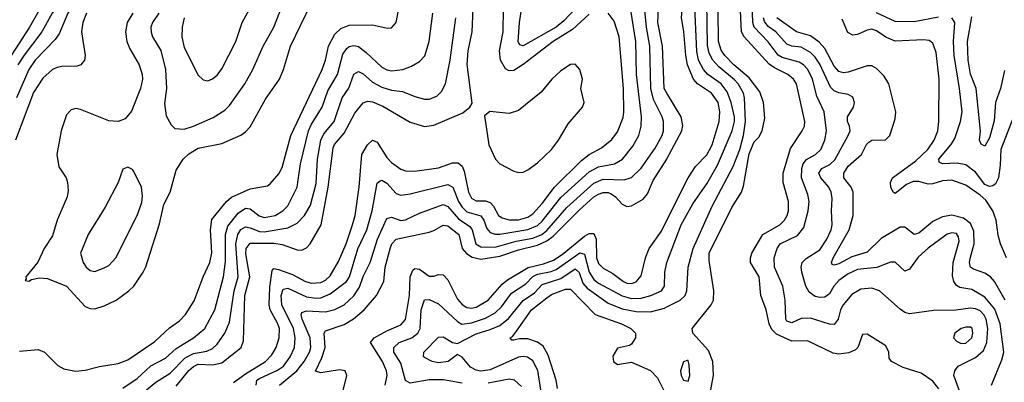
# Model space of a CAD drawing. Header units: inches. Extents: x 884549 to 1028252, y 526810 to 653624.
# Tile 618 of 656: x 967251 to 971433, y 567321 to 568862. Entities that reach past the tile are written whole.
import ezdxf

# ---------------------------------------------------------------- set-up
doc = ezdxf.new("R2010")
doc.units = ezdxf.units.IN
doc.header["$MEASUREMENT"] = 0
doc.layers.add('A9566', color=7, linetype='Continuous')
doc.layers.add('A9576', color=7, linetype='Continuous')

msp = doc.modelspace()

# ---------------------------------------------------------------- linework, layer by layer
at = {"layer": 'A9566', "color": 5}
for points, elevation in [([(968043.9, 570000), (967878.5, 569730), (967766.8, 569510), (967721.8, 569390), (967684.9, 569315.1), (967616.2, 569223.8), (967530, 569147.9), (967488.8, 569091.2), (967432.9, 569027.1), (967372.6, 568970), (967292.7, 568830), (967190, 568670.3)], 2620), ([(968186, 570000), (968130, 569940.1), (968090, 569882.4), (968014, 569750), (967934.8, 569630), (967910, 569568.8), (967850, 569468.1), (967776, 569284), (967710, 569180.4), (967671.3, 569090), (967628.4, 569051.6), (967550, 569011.4), (967510, 568974.7), (967456.5, 568890), (967418.5, 568801.5), (967402, 568778), (967316.7, 568690), (967290, 568651), (967237.7, 568530)], 2660), ([(968097.4, 570000), (968088.9, 569990), (968060.1, 569930), (967910, 569687.3), (967815.7, 569504.3), (967745.3, 569330), (967690, 569241.1), (967640.6, 569150), (967624.5, 569130), (967530, 569064.8), (967459, 568990), (967389.1, 568890), (967346, 568810), (967270, 568712), (967243, 568670)], 2640), ([(967950.1, 568870), (967941.3, 568830), (967940.1, 568790), (967950, 568744.2), (968010, 568626.7), (968030, 568607), (968050, 568602.8), (968070, 568610.3), (968090, 568626.9), (968110, 568653.1), (968169.1, 568770), (968196.5, 568850), (968335.6, 569104.4)], 2760), ([(968355.3, 567310), (968427.7, 567370), (968459.4, 567410), (968482.1, 567450), (968487.8, 567470), (968484.7, 567510), (968450.3, 567590), (968446.8, 567610), (968450, 567617.8), (968470, 567625.3), (968550, 567621.2), (968589.4, 567630.6), (968629.2, 567650.8), (968670.7, 567689.3), (968694.1, 567725.9), (968710, 567770.8), (968739.8, 567830), (968770.3, 567930), (968810, 568017.9), (968830, 568023.8), (968870, 568008.9), (968890, 568012.1), (968950, 568040.1), (969050, 568077.6), (969070, 568068.8), (969115.5, 568015.5), (969163.2, 567983.2), (969173.1, 567970), (969188.5, 567910), (969210, 567896.5), (969270, 567896), (969359.5, 567920.5), (969430, 567934.2), (969468.3, 567950), (969490, 567965.9), (969575.3, 568064.7), (969690, 568168.3), (969730, 568184.6), (969817.8, 568182.2), (969850, 568192.3), (969890, 568231.5), (969950, 568316.3), (969980.4, 568370), (969985.5, 568390), (969985.4, 568430), (969980.1, 568450), (969943.7, 568523.7), (969932.4, 568570), (969926.8, 568750), (969913.9, 568830), (969893.1, 569033.1)], 2540), ([(967842.2, 568890), (967815.6, 568850), (967809, 568830), (967809.2, 568809.2), (967815.9, 568790), (967851.3, 568731.3), (967870.6, 568650), (967874.6, 568570), (967866.6, 568506.6), (967873.2, 568453.2), (967895.2, 568415.2), (967910, 568400.3), (967950, 568397.4), (967990, 568409.6), (968073.7, 568446.3), (968122.7, 568477.3), (968143, 568497), (968207.9, 568590), (968240.9, 568650), (968284.7, 568750), (968330.5, 568830), (968392, 568988)], 2740), ([(969667.8, 568970), (969562.9, 568857.1), (969530.1, 568830), (969390, 568751.3), (969375.8, 568755.8), (969368.8, 568768.8), (969374.6, 568850), (969392.6, 568970)], 2560), ([(967250, 567453.8), (967330, 567460.8), (967356.4, 567450), (967413.5, 567393.5), (967439.3, 567379.3), (967488.7, 567368.7), (967530, 567372.6), (967590, 567388.9), (967670, 567401.4), (967710, 567417.4), (967824.6, 567495.4), (967886.9, 567553.1), (967930, 567582.6), (967956.2, 567610), (967992.5, 567667.5), (968031.1, 567770), (968058.9, 567830), (968068, 567872), (968061.2, 567970), (968067.2, 568012.8), (968130.3, 568089.7), (968151.3, 568108.7), (968230, 568144.2), (968303.5, 568156.5), (968315.6, 568164.4), (968352.1, 568207.9), (968366.3, 568233.7), (968403.4, 568370), (968535.7, 568650), (968549.9, 568690), (968562.3, 568750), (968590, 568801), (968615.4, 568824.6), (968650, 568838.9), (968750, 568840.5), (968813.9, 568826.1), (968830, 568827.2), (968849.7, 568850), (968862.2, 568910)], 2680), ([(967731.3, 568890), (967707.3, 568850), (967701.1, 568810), (967705.7, 568770), (967718.6, 568738.6), (967758.8, 568670), (967771.1, 568630), (967772.7, 568610), (967765, 568570), (967726.6, 568473.4), (967699.7, 568440.3), (967670, 568429), (967630, 568431.8), (967510, 568480.9), (967490, 568485), (967470, 568479.8), (967450, 568457.4), (967428.1, 568390), (967408.9, 568288.9), (967417.4, 568237.4), (967448.5, 568190), (967454.9, 568170), (967456.9, 568136.9), (967452.6, 568110), (967410.2, 568009.8), (967390, 567943.6), (967355.5, 567890), (967327.8, 567832.2), (967277.3, 567770), (967278.8, 567761.2), (967274, 567754), (967290, 567751), (967302, 567758), (967335.3, 567764.7), (967370, 567762.3), (967450, 567730.1), (967530, 567643), (967550, 567634.4), (967570, 567633.8), (967610, 567646), (967661.1, 567670), (967715.3, 567710), (967735.8, 567730), (967776.1, 567790), (967787.7, 567812.3), (967844.9, 567995.1), (967863.5, 568076.5), (967890.5, 568130), (967916.6, 568223.4), (967946.3, 568270), (967970, 568292.3), (968010, 568316.9), (968110, 568336.2), (968190, 568371.6), (968210, 568385), (968230, 568407.1), (968295.1, 568524.9), (968354.9, 568610), (968371.8, 568650), (968401.2, 568750), (968489.5, 568930.5)], 2720), ([(967915.3, 567304.7), (967969, 567371), (967990, 567389.2), (968010, 567398), (968070, 567396.1), (968110, 567404.5), (968192, 567470), (968202.4, 567497.6), (968207.2, 567690), (968228.5, 567770), (968212.3, 567867.7), (968212.8, 567890), (968230, 567912.2), (968330, 567912.2), (968366.6, 567906.6), (968430, 567884.3), (968450, 567883.5), (968470, 567892.8), (968484.8, 567910), (968531, 567990), (968561.8, 568150), (968582.5, 568317.5), (968588.8, 568331.2), (968630, 568379.6), (968674.3, 568465.7), (968710, 568509.1), (968730, 568515.9), (968750, 568513.8), (968794.1, 568494.1), (968910, 568426.5), (968970, 568408.7), (969010, 568414.3), (969133.7, 568466.3), (969163, 568490), (969172.8, 568507.2), (969151.4, 568671.4), (969156.5, 568730), (969172.3, 568810), (969176.8, 568910)], 2620), ([(968256.3, 567310), (968258.4, 567330), (968270, 567338.3), (968346.9, 567373.1), (968371.5, 567390), (968400.5, 567430), (968418.8, 567470), (968421.9, 567510), (968413.8, 567550), (968364, 567650), (968362.3, 567690), (968370, 567717.2), (968390, 567721.7), (968470, 567684.2), (968510, 567678.5), (968530, 567680.5), (968570, 567697.4), (968639, 567750), (968652, 567770), (968688.1, 567888.1), (968725.9, 567970), (968748.2, 568050), (968770, 568167), (968782.3, 568177.7), (968790, 568180.5), (968810, 568168.1), (968850, 568123.1), (968870, 568116.3), (968910, 568122.4), (969070, 568162.5), (969091.3, 568151.3), (969115.4, 568090), (969130, 568065), (969150, 568045.9), (969210, 568028.6), (969222.3, 568010), (969234.8, 567974.8), (969250, 567957.8), (969270, 567950.8), (969290, 567950.7), (969408.8, 567971.2), (969450, 567988.4), (969470, 568005.6), (969550, 568106.6), (969670, 568216.2), (969710, 568236.7), (969777.4, 568250), (969810.8, 568269.2), (969855.1, 568324.9), (969880.6, 568370), (969891, 568410), (969891.8, 568450), (969871.3, 568630), (969867.8, 568770), (969842.7, 568930)], 2560), ([(969670, 568885.8), (969599.4, 568820.6), (969517.3, 568770), (969390, 568671.1), (969350, 568646.2), (969330, 568644.2), (969313.9, 568653.9), (969293.4, 568690), (969289.3, 568730), (969304.4, 568810), (969306.1, 568910)], 2580), ([(970000, 568550.5), (969988.2, 568570), (969980.9, 568750), (969962.1, 568850), (969964.2, 568910)], 2520), ([(967534.7, 568890), (967519.7, 568850), (967514, 568810), (967529.4, 568710.6), (967527.1, 568690), (967511.3, 568670), (967495.6, 568664.4), (967430, 568662.8), (967410, 568659.7), (967390, 568649.9), (967350, 568614), (967310, 568553.2), (967233.9, 568350)], 2680), ([(967690, 567296.5), (967750, 567337.6), (967808.9, 567391.1), (967870, 567424.5), (967915.4, 567464.6), (967989.8, 567510), (968038.1, 567550), (968080.1, 567630), (968116.9, 567770), (968125.8, 567834.2), (968125.1, 567950), (968135.7, 567984.3), (968179.6, 568040.4), (968210, 568060.8), (968230, 568058), (968268.1, 568028.1), (968290, 568021.4), (968336.8, 568030), (968369.2, 568050), (968390, 568071), (968430.4, 568150), (968444.4, 568250), (968477.4, 568390), (968490, 568418.1), (968535.5, 568490), (968560.4, 568559.6), (968601.4, 568630), (968624.2, 568715.8), (968640.2, 568739.8), (968650, 568747.8), (968670, 568752.5), (968690, 568747.7), (968723.1, 568723.1), (968790, 568660.7), (968810, 568648.8), (968830, 568645.1), (968878, 568650), (968915.9, 568664.1), (968950, 568684.4), (968971.5, 568708.5), (968989.8, 568769.8), (969005.5, 568890)], 2660), ([(967790, 567290), (967830, 567322.6), (967890, 567359.9), (967954.1, 567425.9), (967990, 567443.2), (968045.7, 567454.3), (968070, 567465), (968090, 567483.9), (968122.3, 567530), (968143, 567577), (968161.8, 567710), (968178.6, 567770), (968168.9, 567910), (968177.3, 567950), (968190, 567971.3), (968210, 567982.1), (968230, 567978.5), (968270, 567962), (968290, 567961.2), (968390, 567978.5), (968430, 567998.3), (968461.4, 568030), (968486.4, 568073.6), (968510, 568166.5), (968516.5, 568270), (968530.9, 568350), (968543.1, 568376.9), (968587.4, 568430), (968621, 568530), (968648.7, 568571.3), (968670, 568630.9), (968690, 568642.1), (968710, 568632.2), (968750, 568597.3), (968790, 568575.7), (968830, 568562.6), (968877.4, 568557.4), (968930, 568535.5), (968970, 568525.2), (968990, 568524.6), (969022.5, 568537.5), (969042.8, 568557.2), (969059.2, 568590), (969079.9, 568690), (969103.3, 568870)], 2640), ([(968159.9, 567320.1), (968210, 567357.3), (968295.8, 567410), (968322, 567438), (968340.1, 567470), (968353.4, 567510), (968354.1, 567550), (968347.8, 567570), (968314.4, 567630), (968310.4, 567650), (968313.6, 567726.4), (968323.7, 567796.3), (968330, 567805.3), (968350, 567800.8), (968410, 567779), (968464.5, 567750), (968490, 567743.2), (968530, 567745.1), (968550, 567755), (968570, 567774.1), (968605.3, 567834.7), (968638.3, 567910), (968665.3, 567990), (968675.5, 568030), (968693.3, 568150), (968705, 568290), (968728.1, 568330), (968750, 568350.1), (968770, 568341.6), (968810, 568276.8), (968830, 568255.5), (968870, 568227.2), (968890, 568220.1), (968930, 568218.9), (969030, 568233.1), (969090, 568253.7), (969114, 568254), (969130, 568240.2), (969139.2, 568219.2), (969157, 568130), (969170, 568103.6), (969190, 568092.4), (969230, 568092.3), (969250, 568085.9), (969264.2, 568070), (969285.5, 568030), (969300.1, 568020.1), (969330, 568011.8), (969370, 568012.1), (969410, 568023.8), (969430, 568037.4), (969470, 568080.5), (969522.1, 568150), (969636.6, 568263.4), (969670, 568289.7), (969722.1, 568317.9), (969766.4, 568353.6), (969790, 568385.4), (969813.8, 568446.2), (969817.7, 568470), (969815.2, 568570), (969797.5, 568790), (969776.1, 568856.1), (969750.4, 568890.4)], 2580), ([(968611.5, 567230), (968641, 567350), (968634, 567370), (968610, 567373.9), (968530, 567361.9), (968508.3, 567368.3), (968534.3, 567425.7), (968548, 567470), (968544.9, 567530), (968550, 567540.7), (968630, 567567.5), (968669.5, 567590.5), (968714.2, 567630), (968766.4, 567690), (968797.6, 567750), (968803.9, 567810), (968825.8, 567894.2), (968831.9, 567910), (968850, 567929), (968990, 567959.5), (969010, 567965.8), (969050, 567989.3), (969070, 567986.7), (969116.1, 567950), (969131, 567890), (969148.2, 567868.2), (969173.1, 567853.1), (969210, 567844.7), (969290, 567857.3), (969370, 567884.6), (969450, 567903.9), (969490, 567922.9), (969517.1, 567942.9), (969627.1, 568052.9), (969690, 568109.1), (969710, 568121.4), (969730, 568128.3), (969750, 568128.4), (969762.9, 568122.9), (969782.1, 568110), (969810, 568077.8), (969830, 568068.2), (969850, 568071.3), (969899.8, 568100.2), (969918.2, 568121.8), (969941.3, 568178.7), (969999.6, 568270), (970000, 568270.7)], 2520), ([(968803, 567310), (968811.6, 567350), (968808.9, 567370), (968792.7, 567410), (968741.8, 567490), (968756.8, 567510), (968810, 567540.5), (968870, 567565.4), (968890, 567587.9), (968907.5, 567690), (968909.5, 567770), (968921.5, 567798.5), (968930, 567805.7), (968950, 567801.9), (968990, 567771.9), (969010, 567772), (969030, 567779.2), (969050, 567777.8), (969070, 567756.2), (969110, 567675.4), (969130, 567652.5), (969150, 567639.8), (969170, 567636.8), (969190, 567640.3), (969240.9, 567670), (969300.9, 567739.1), (969323, 567757), (969411.2, 567808.8), (969475.6, 567824.4), (969519, 567841), (969555.5, 567864.5), (969650, 567943), (969670, 567953.1), (969690, 567953.1), (969698.9, 567930), (969700.9, 567850), (969710, 567826.9), (969730, 567806.9), (969770, 567783.9), (969815, 567750), (969830, 567743), (969850, 567741.6), (969870, 567748.7), (969890, 567774.3), (969908.4, 567850), (969925.2, 567890), (969976.7, 567963.3), (970000, 568009.7)], 2480), ([(969130, 567317.4), (969051.7, 567331.7), (968990, 567332), (968910, 567317.2), (968889.4, 567329.4), (968870, 567402.8), (968839.6, 567450), (968840.7, 567470), (968863.6, 567490), (968917, 567510), (968942.5, 567530), (968952.4, 567550), (968955.7, 567630), (968970, 567671.8), (968990, 567673.9), (969030, 567654.6), (969110, 567579.6), (969129.2, 567569.2), (969170, 567573.6), (969230, 567594.2), (969270, 567616), (969297.6, 567642.4), (969340.1, 567699.9), (969400.2, 567739.8), (969430, 567770.9), (969450, 567781.6), (969508.1, 567791.9), (969530, 567800.5), (969630, 567871.8), (969650, 567866), (969670, 567790.1), (969690, 567758.5), (969710, 567742.2), (969809.5, 567689.5), (969850, 567677.8), (969890, 567678.3), (969932.2, 567690), (969977.2, 567710), (969989.9, 567730.1), (969991.2, 567790), (969999.9, 567830)], 2460), ([(969464.5, 567290), (969451.5, 567371.5), (969430, 567412.7), (969407.6, 567427.6), (969390, 567431.6), (969370, 567428.7), (969250, 567375.1), (969210, 567368.9), (969190, 567372.8), (969165.9, 567385.9), (969130, 567427.6), (969110, 567439.7), (969070.8, 567409.2), (969030, 567404.8), (969003.6, 567410), (968970, 567426.8), (968966, 567430), (968967.2, 567450), (969030, 567513), (969050, 567514.2), (969090, 567490.2), (969110, 567486.7), (969190, 567527.2), (969250, 567545.3), (969290, 567563.2), (969327.4, 567592.6), (969390, 567669.3), (969438, 567702), (969470, 567736.4), (969550, 567762.5), (969610, 567803.2), (969627.5, 567787.5), (969642.5, 567742.5), (969660.8, 567720.8), (969750, 567658.4), (969810, 567633.5), (969870, 567622.3), (969930, 567621.3), (969990, 567636.6), (970000, 567641.7)], 2440), ([(969534.7, 567294.7), (969529.9, 567329.9), (969496.4, 567436.4), (969474.7, 567474.7), (969450, 567492.6), (969410, 567505.7), (969373.8, 567506.2), (969350, 567500.3), (969341, 567501), (969334, 567510), (969344, 567516), (969361.6, 567538.4), (969424.9, 567630), (969490, 567680.4), (969510, 567694), (969570, 567717.9), (969590, 567716.6), (969694.8, 567610), (969806.5, 567570), (969846.9, 567550), (969866, 567530), (969866.3, 567510), (969850, 567483.6), (969841.8, 567478.2), (969790, 567466), (969770, 567432.8), (969773.6, 567410), (969790, 567397.7), (969850, 567406.9), (969930, 567372.1), (969959.9, 567339.9), (970000, 567261.5)], 2420), ([(969383.1, 567303.1), (969353.3, 567330), (969330, 567335), (969241.5, 567318.5)], 2460)]:
    msp.add_lwpolyline(points, dxfattribs=dict(at, elevation=elevation))
for points, elevation in [([(969610, 568672.9), (969590, 568671.2), (969550, 568645), (969511.3, 568610), (969466, 568554), (969370, 568477), (969330, 568463.9), (969247.6, 568472.4), (969226, 568454), (969243.2, 568330), (969272.3, 568270), (969290.9, 568250), (969350, 568219), (969370, 568213.1), (969390, 568213.8), (969410, 568223.6), (969450, 568254.6), (969510, 568311.3), (969539.5, 568350), (969580.4, 568419.6), (969641.4, 568490), (969648.1, 568510), (969634.5, 568570), (969641.1, 568610), (969629.9, 568649.9)], 2620), ([(967710, 568235.4), (967690, 568227), (967669.3, 568170), (967614.4, 568065.6), (967541.9, 567950), (967510.3, 567870.3), (967521.3, 567830), (967533.1, 567810), (967550, 567796.9), (967570, 567792.4), (967610, 567807.2), (967630, 567818), (967659.6, 567850), (967750, 568030.3), (967770, 568086), (967772.7, 568112.7), (967768.7, 568150), (967736.6, 568216.6), (967730, 568225.6)], 2740)]:
    msp.add_lwpolyline(points, close=True, dxfattribs=dict(at, elevation=elevation))
at = {"layer": 'A9576', "color": 5}
for points, elevation in [([(969999.9, 567830), (970060.9, 567990), (970110, 568080.2), (970170, 568164.8), (970215.5, 568244.5), (970276.9, 568390), (970286.7, 568430), (970286.9, 568450), (970272.5, 568510), (970255.7, 568555.7), (970230.7, 568590), (970173.5, 568630), (970155.5, 568650), (970134.4, 568690), (970126.6, 568726.6), (970117.3, 568950), (970123.5, 569056.5), (970143.3, 569230), (970132, 569352), (970108, 569388), (970030, 569433.1), (970004.9, 569435.1), (970000, 569433.6)], 2460), ([(970000, 568009.7), (970090.6, 568190), (970121.3, 568238.7), (970170, 568287.8), (970192.9, 568330), (970221.5, 568430), (970224.3, 568470), (970217.1, 568510), (970189.5, 568549.5), (970129.9, 568590), (970113.5, 568610), (970088.1, 568670), (970080, 568710), (970072.5, 568812.5), (970061.9, 568870), (970073.4, 569010), (970075.4, 569155.4), (970072.7, 569232.7), (970065.1, 569270), (970050, 569299.8), (970030, 569322.4), (970010, 569335.3), (970000, 569336.6)], 2480), ([(970000, 567641.7), (970056.4, 567670), (970077.3, 567690), (970084.6, 567710), (970089.9, 567810.1), (970111.2, 567890), (970192.3, 568070), (970281.3, 568238.7), (970310, 568310), (970325.2, 568370), (970333.9, 568430), (970329.9, 568529.9), (970325.4, 568550), (970302.8, 568590), (970287.1, 568607.1), (970221.2, 568661.2), (970195, 568690), (970179.3, 568719.3), (970172, 568752), (970168.7, 569028.7)], 2440), ([(970184.3, 567275.7), (970197.8, 567350), (970195.6, 567410), (970176.3, 567456.3), (970109.9, 567530), (970106.8, 567550), (970188.2, 567650), (970197.6, 567670), (970199.9, 567710), (970179.6, 567839.6), (970179.9, 567870), (970275.7, 568064.3), (970317.4, 568130), (970325.6, 568154.4), (970350, 568292.2), (970370, 568343.8), (970390, 568362.9), (970405.2, 568390), (970415.6, 568444.4), (970410.9, 568510), (970395, 568555), (970350, 568614.7), (970284.1, 568670), (970245.7, 568710), (970230, 568733), (970218.8, 568770), (970216.8, 569030)], 2420), ([(971247.9, 567270), (971218.8, 567350), (971223.5, 567370), (971236.8, 567390), (971310, 567426.9), (971343.9, 567456.1), (971358.9, 567490), (971363.1, 567550), (971355.8, 567590), (971347.2, 567607.2), (971330, 567624.8), (971310, 567633.7), (971290, 567636.3), (971227.5, 567627.5), (971133.8, 567626.2), (971030, 567612.4), (971010, 567618.6), (970990, 567632.8), (970903.2, 567710), (970870, 567721.7), (970823.1, 567716.9), (970784.9, 567695.1), (970748.5, 567650), (970737, 567630), (970727.5, 567590), (970710, 567566.6), (970690, 567567.9), (970610, 567594.3), (970570, 567592.3), (970530, 567574.1), (970510, 567581.4), (970504.9, 567590), (970502.5, 567670), (970492.8, 567730), (970457.5, 567810), (970455, 567850), (970468.8, 567890), (970480.9, 567910), (970555, 567945), (970580.9, 567979.1), (970600.2, 568050), (970603.6, 568090), (970599.1, 568119.1), (970571.4, 568190), (970572.4, 568230), (970579, 568250), (970592.2, 568267.8), (970630.6, 568290), (970653.8, 568310), (970671.3, 568350), (970678.2, 568390), (970667.2, 568470), (970636.6, 568536.6), (970618.6, 568610), (970599.1, 568650), (970579.6, 568670), (970561.2, 568681.2), (970490, 568701), (970471.9, 568711.9), (970430, 568768.6), (970370.3, 568830), (970364.3, 568850), (970360.8, 568970)], 2360), ([(971154.3, 567294.3), (971130, 567326.5), (971080.5, 567360.5), (971004, 567384), (970954.5, 567410), (970944.4, 567424.4), (970942.6, 567450), (970930, 567476.4), (970850, 567526.3), (970830, 567525.2), (970811.3, 567470), (970800.8, 567459.2), (970773.3, 567446.7), (970730, 567440.5), (970705.5, 567445.5), (970597.3, 567497.3), (970530, 567495.9), (970465.5, 567525.5), (970445.9, 567545.9), (970433.8, 567570), (970421.3, 567630), (970398.3, 567690), (970392, 567770), (970354.7, 567830), (970354.6, 567850), (970360.8, 567870), (970406.7, 567950), (970479.6, 567990), (970499.9, 568010), (970510.9, 568030), (970515.7, 568050), (970516.3, 568090), (970494.4, 568170), (970493.4, 568210), (970525.5, 568314.5), (970574.9, 568390), (970583.7, 568410), (970585.2, 568430), (970549.9, 568589.9), (970538.1, 568610), (970513.9, 568630), (970457.1, 568657.1), (970433.7, 568673.7), (970327.6, 568790), (970317.1, 568810), (970311.4, 568930)], 2380), ([(971378.8, 567310), (971422.8, 567417.2), (971430.7, 567449.3), (971415.5, 567570), (971392.9, 567632.9), (971350, 567683.6), (971295.2, 567715.2), (971244.3, 567724.3), (971230, 567732.2), (971218, 567750), (971213.5, 567773.5), (971215.2, 567830), (971241.6, 567921.6), (971238.9, 567938.9), (971230, 567953.1), (971210, 567957.1), (971190, 567950.4), (971110, 567891.7), (971067.4, 567852.6), (971030, 567802.3), (971010, 567793.6), (970970, 567832.3), (970950, 567831.7), (970891.1, 567808.9), (970810, 567801), (970770, 567782.7), (970730, 567753.6), (970708.6, 567730), (970690, 567697.4), (970670, 567683.1), (970650, 567681.3), (970630, 567686.2), (970604, 567704), (970590.3, 567730), (970572.9, 567790), (970570.4, 567810), (970574.6, 567830), (970591.8, 567848.2), (970650, 567885), (970679.1, 567930), (970698.1, 567970), (970702.2, 567990), (970698.9, 568050), (970702, 568102), (970697.8, 568130), (970688.3, 568150), (970654.4, 568190), (970645.7, 568210), (970658, 568230), (970692.5, 568247.5), (970713.3, 568266.7), (970770.5, 568370), (970778.4, 568390), (970776.1, 568410), (970766.9, 568430), (970767.6, 568450), (970792.2, 568490), (970796.8, 568510), (970790, 568533.5), (970770, 568544.4), (970730, 568551), (970710, 568559.3), (970694.9, 568574.9), (970650, 568673.6), (970630, 568703.4), (970610, 568723.4), (970570, 568745.5), (970530, 568750.3), (970510, 568758.1), (970461.9, 568810), (970430, 568833.9), (970414.9, 568854.9), (970410.6, 568870)], 2340), ([(971436.1, 567670), (971391.7, 567750), (971373.7, 567770), (971350, 567785.1), (971301.5, 567801.5), (971289, 567810), (971285.1, 567830), (971287.9, 567847.9), (971304.4, 567910), (971303.4, 567963.4), (971290, 567996), (971258.9, 568018.9), (971210, 568031.6), (971170, 568024.3), (971130, 568004.9), (971070, 567955.5), (971050, 567949.1), (971010, 567980.2), (970990, 567980.1), (970910, 567932.2), (970850, 567874.2), (970785.1, 567854.9), (970730, 567824.7), (970710, 567819), (970702.2, 567822.2), (970699.4, 567830), (970706.1, 567850), (970773.7, 567970), (970791.2, 568030), (970790.8, 568130), (970782.3, 568150), (970751.8, 568190), (970750.8, 568210), (970770, 568239.6), (970827.1, 568290), (970847.7, 568332.3), (970857.5, 568342.5), (970870, 568350.1), (970928.9, 568351.1), (970946.4, 568370), (970970, 568441.6), (970972.6, 568470), (970943.2, 568590), (970922.2, 568622.2), (970890, 568655.2), (970870, 568665.8), (970850, 568666.3), (970770, 568639), (970750, 568636.6), (970730, 568642), (970710, 568664.9), (970670, 568740.4), (970647.3, 568767.3), (970610, 568792.9), (970549.9, 568810), (970467.4, 568870)], 2320), ([(971441.9, 567850), (971416.6, 567910), (971406.2, 567946.2), (971398.3, 568010), (971384.7, 568050), (971354.9, 568094.9), (971330, 568117.3), (971270, 568159.1), (971210, 568180.1), (971170, 568177.8), (971130, 568164.5), (971110, 568163.5), (971070, 568174), (971046, 568174), (971017.6, 568162.4), (970970, 568123.7), (970960.9, 568130), (970951.4, 568150), (970949.9, 568170), (970957.5, 568190), (971057.8, 568262.2), (971108.8, 568310), (971134.9, 568350), (971149.9, 568389.9), (971154.3, 568430), (971156.9, 568610), (971142.9, 568722.9), (971130, 568762.2), (971114, 568774), (971090, 568777.1), (970970, 568770.3), (970930, 568787.6), (970890, 568815.4), (970870, 568821.4), (970850, 568817.3), (970810, 568798.9), (970790, 568796.2), (970768.3, 568808.3), (970743.9, 568863.9)], 2280), ([(971152.8, 568872.8), (971050, 568852.4), (970970, 568854.9), (970890, 568891.4)], 2260), ([(971472.4, 568450), (971417.6, 568310), (971415.3, 568244.7), (971407.8, 568190), (971395.5, 568164.5), (971383.5, 568156.5), (971370, 568152.8), (971350, 568162.4), (971310, 568214.9), (971270, 568245.6), (971232.9, 568252.9), (971169.9, 568249.9), (971156.4, 568256.4), (971154.3, 568270), (971206.4, 568330), (971222.3, 568357.7), (971247.3, 568430), (971253.9, 568470), (971243, 568570), (971220.4, 568710), (971216.6, 568770), (971222.2, 568850), (971210, 568869.8)], 2260), ([(971433.7, 568646.3), (971416.7, 568570), (971395.2, 568510), (971390, 568431.8), (971370, 568360.5), (971350, 568324.4), (971334, 568334), (971327.1, 568350), (971331.8, 568388.2), (971313.7, 568570), (971290, 568631.2), (971279.4, 568690), (971276.3, 568770), (971294.9, 568874.9)], 2240), ([(970000, 568270.7), (970063.3, 568390), (970067.7, 568412.3), (970061.1, 568450), (970000, 568550.5)], 2520)]:
    msp.add_lwpolyline(points, dxfattribs=dict(at, elevation=elevation))
for points, elevation in [([(971270, 567556.4), (971250.3, 567550), (971222.2, 567530), (971217.8, 567510), (971230, 567496.3), (971250, 567486.9), (971270, 567487.9), (971295, 567510), (971299.9, 567530), (971295.9, 567550), (971290, 567556.3)], 2380), ([(970090, 567414), (970086, 567414), (970070, 567409), (970058.4, 567370), (970060.3, 567350), (970070, 567330.7), (970090, 567326.4), (970097.4, 567350), (970094.7, 567394.7)], 2440)]:
    msp.add_lwpolyline(points, close=True, dxfattribs=dict(at, elevation=elevation))

doc.saveas('drawing.dxf')
